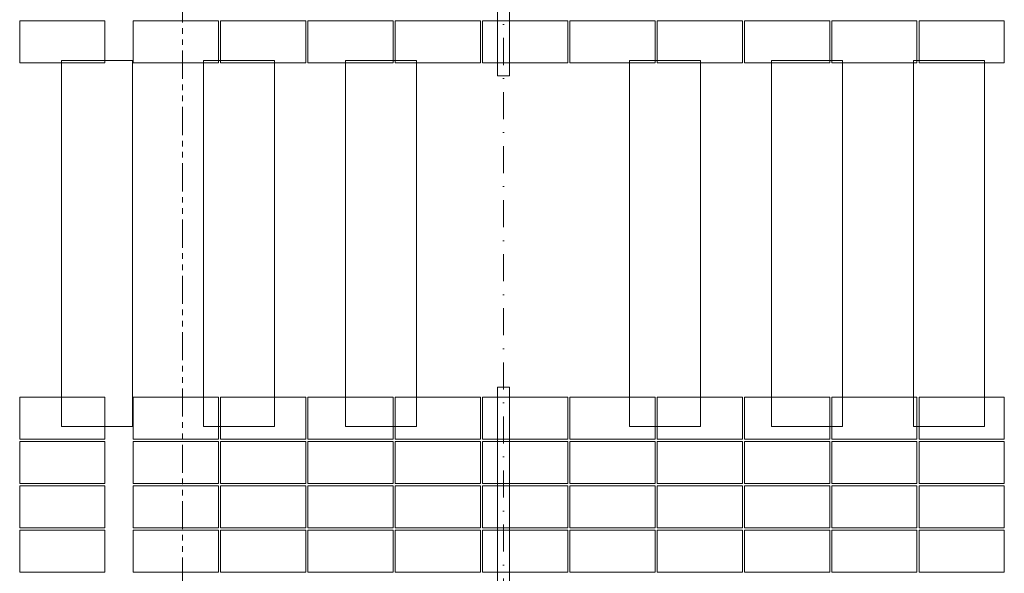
# Model space of a CAD drawing. Header units: millimetres. Extents: x -916886 to 3713765, y -2985421 to 1675785.
# Tile 537 of 656: x 305185 to 319055, y 152680 to 160485. Entities that reach past the tile are written whole.
import ezdxf

# ---------------------------------------------------------------- set-up
doc = ezdxf.new("R2010")
doc.units = ezdxf.units.MM
for name, pattern in [('CENTERX2', [101.6, 63.5, -12.7, 12.7, -12.7]), ('DASHDOT', [25.4, 12.7, -6.35, 0, -6.35]), ('PHANTOM2', [31.75, 15.875, -3.175, 3.175, -3.175, 3.175, -3.175])]:
    doc.linetypes.add(name, pattern=pattern)
for name, color, linetype, lineweight in [('A99_FVE', 30, 'Continuous', 5), ('A99_S_kce-demolice', 30, 'Continuous', 20), ('A99_S_osy', 1, 'CENTERX2', 5)]:
    doc.layers.add(name, color=color, linetype=linetype, lineweight=lineweight)

msp = doc.modelspace()

# ---------------------------------------------------------------- linework, layer by layer
at = {"layer": 'A99_FVE', "linetype": 'Continuous', "lineweight": 15, "ltscale": 2}
for points in [[(311915, 163710), (312085, 163710), (312085, 159695), (311915, 159695)], [(311915, 155305), (312085, 155305), (312085, 149540), (311915, 149540)]]:
    msp.add_lwpolyline(points, close=True, dxfattribs=at)
at = {"layer": 'A99_FVE', "lineweight": 5, "ltscale": 2}
for points in [[(306385, 159875), (306385, 160470), (305185, 160470), (305185, 159875)], [(306785, 159875), (306785, 160470), (307985, 160470), (307985, 159875)], [(308015, 159875), (308015, 160470), (309215, 160470), (309215, 159875)], [(309245, 159875), (309245, 160470), (310445, 160470), (310445, 159875)], [(310475, 159875), (310475, 160470), (311675, 160470), (311675, 159875)], [(311705, 159875), (311705, 160470), (312905, 160470), (312905, 159875)], [(314135, 159875), (314135, 160470), (312935, 160470), (312935, 159875)], [(315365, 159875), (315365, 160470), (314165, 160470), (314165, 159875)], [(316595, 159875), (316595, 160470), (315395, 160470), (315395, 159875)], [(317825, 159875), (317825, 160470), (316625, 160470), (316625, 159875)], [(319055, 159875), (319055, 160470), (317855, 160470), (317855, 159875)], [(306385, 155165), (306385, 154570), (305185, 154570), (305185, 155165)], [(306785, 155165), (306785, 154570), (307985, 154570), (307985, 155165)], [(308015, 155165), (308015, 154570), (309215, 154570), (309215, 155165)], [(309245, 155165), (309245, 154570), (310445, 154570), (310445, 155165)], [(310475, 155165), (310475, 154570), (311675, 154570), (311675, 155165)], [(311705, 155165), (311705, 154570), (312905, 154570), (312905, 155165)], [(314135, 155165), (314135, 154570), (312935, 154570), (312935, 155165)], [(315365, 155165), (315365, 154570), (314165, 154570), (314165, 155165)], [(316595, 155165), (316595, 154570), (315395, 154570), (315395, 155165)], [(317825, 155165), (317825, 154570), (316625, 154570), (316625, 155165)], [(319055, 155165), (319055, 154570), (317855, 154570), (317855, 155165)], [(306385, 153945), (306385, 154540), (305185, 154540), (305185, 153945)], [(306785, 153945), (306785, 154540), (307985, 154540), (307985, 153945)], [(308015, 153945), (308015, 154540), (309215, 154540), (309215, 153945)], [(309245, 153945), (309245, 154540), (310445, 154540), (310445, 153945)], [(310475, 153945), (310475, 154540), (311675, 154540), (311675, 153945)], [(311705, 153945), (311705, 154540), (312905, 154540), (312905, 153945)], [(314135, 153945), (314135, 154540), (312935, 154540), (312935, 153945)], [(315365, 153945), (315365, 154540), (314165, 154540), (314165, 153945)], [(316595, 153945), (316595, 154540), (315395, 154540), (315395, 153945)], [(317825, 153945), (317825, 154540), (316625, 154540), (316625, 153945)], [(319055, 153945), (319055, 154540), (317855, 154540), (317855, 153945)], [(306385, 153320), (306385, 153915), (305185, 153915), (305185, 153320)], [(306785, 153320), (306785, 153915), (307985, 153915), (307985, 153320)], [(308015, 153320), (308015, 153915), (309215, 153915), (309215, 153320)], [(309245, 153320), (309245, 153915), (310445, 153915), (310445, 153320)], [(310475, 153320), (310475, 153915), (311675, 153915), (311675, 153320)], [(311705, 153320), (311705, 153915), (312905, 153915), (312905, 153320)], [(314135, 153320), (314135, 153915), (312935, 153915), (312935, 153320)], [(315365, 153320), (315365, 153915), (314165, 153915), (314165, 153320)], [(316595, 153320), (316595, 153915), (315395, 153915), (315395, 153320)], [(317825, 153320), (317825, 153915), (316625, 153915), (316625, 153320)], [(319055, 153320), (319055, 153915), (317855, 153915), (317855, 153320)], [(306385, 152695), (306385, 153290), (305185, 153290), (305185, 152695)], [(306785, 152695), (306785, 153290), (307985, 153290), (307985, 152695)], [(308015, 152695), (308015, 153290), (309215, 153290), (309215, 152695)], [(309245, 152695), (309245, 153290), (310445, 153290), (310445, 152695)], [(310475, 152695), (310475, 153290), (311675, 153290), (311675, 152695)], [(311705, 152695), (311705, 153290), (312905, 153290), (312905, 152695)], [(314135, 152695), (314135, 153290), (312935, 153290), (312935, 152695)], [(315365, 152695), (315365, 153290), (314165, 153290), (314165, 152695)], [(316595, 152695), (316595, 153290), (315395, 153290), (315395, 152695)], [(317825, 152695), (317825, 153290), (316625, 153290), (316625, 152695)], [(319055, 152695), (319055, 153290), (317855, 153290), (317855, 152695)]]:
    msp.add_lwpolyline(points, close=True, dxfattribs=at)
at = {"layer": 'A99_S_kce-demolice', "linetype": 'PHANTOM2', "lineweight": 9, "ltscale": 25}
msp.add_lwpolyline([(307480, 176717.5), (307480, 148830)], dxfattribs=at)
at = {"layer": 'A99_S_kce-demolice', "linetype": 'Continuous', "lineweight": 9}
for points in [[(305775, 159910), (306775, 159910), (306775, 154750), (305775, 154750)], [(307775, 159910), (308775, 159910), (308775, 154750), (307775, 154750)], [(309775, 159910), (310775, 159910), (310775, 154750), (309775, 154750)], [(313775, 159910), (314775, 159910), (314775, 154750), (313775, 154750)], [(315775, 159910), (316775, 159910), (316775, 154750), (315775, 154750)], [(317775, 159910), (318775, 159910), (318775, 154750), (317775, 154750)]]:
    msp.add_lwpolyline(points, close=True, dxfattribs=at)
at = {"layer": 'A99_S_osy', "linetype": 'DASHDOT', "lineweight": 5, "ltscale": 30}
msp.add_lwpolyline([(312000, 146890), (312000, 179060)], dxfattribs=at)

doc.saveas('drawing.dxf')
